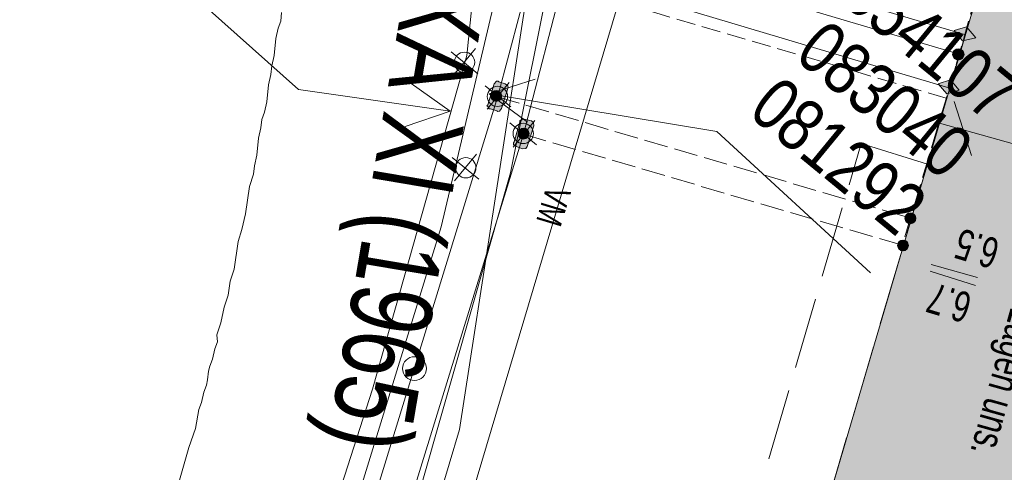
# Model space of a CAD drawing. Header units: metres. Extents: x -740 to 758, y -633 to 854.
# Tile 279 of 656: x -41.9 to -24.69, y -473.59 to -465.67. Entities that reach past the tile are written whole.
import ezdxf

# ---------------------------------------------------------------- set-up
doc = ezdxf.new("R2010")
doc.units = ezdxf.units.M
doc.header["$MEASUREMENT"] = 0
for name, pattern in [('1248_416', [1.664, 1.248, -0.416]), ('333_125', [0.4576, 0.3328, -0.1248]), ('416_125', [0.5408, 0.416, -0.1248])]:
    doc.linetypes.add(name, pattern=pattern)
for name, color, linetype in [('Gas.LOVION', 7, 'Continuous'), ('Grundkarte.LOVION', 7, 'Continuous'), ('Strom.LOVION', 7, 'Continuous'), ('StromBemass.LOVION', 7, 'Continuous'), ('Telko.LOVION', 7, 'Continuous'), ('Wasser.LOVION', 7, 'Continuous')]:
    doc.layers.add(name, color=color, linetype=linetype)
doc.styles.add('ERSTELLTER_STIL_1', font='arial.ttf')

msp = doc.modelspace()

# ---------------------------------------------------------------- hatches: boundary and pattern name
at = {"layer": 'Grundkarte.LOVION', "linetype": 'Continuous', "lineweight": 18}
msp.add_hatch(color=9, dxfattribs=at).paths.add_polyline_path([(-7.895, -489.895), (-3.974, -475.886), (-14.835, -472.722), (-13.08, -466.787), (-24.572, -463.211), (-26.035, -468.201), (-32.361, -489.656), (-34.006, -495.196), (-22.28, -498.749), (-18.867, -486.8)])
at = {"layer": 'Strom.LOVION', "linetype": 'Continuous', "lineweight": 18}
for points in [[(-25.354, -465.799), (-25.569, -465.865), (-25.419, -466.042), (-25.187, -465.99)], [(-25.418, -466.345), (-25.41, -466.335), (-25.404, -466.324), (-25.4, -466.312), (-25.397, -466.3), (-25.395, -466.287), (-25.395, -466.275), (-25.397, -466.262), (-25.4, -466.25), (-25.405, -466.239), (-25.411, -466.228), (-25.418, -466.217), (-25.427, -466.208), (-25.436, -466.2), (-25.447, -466.194), (-25.458, -466.188), (-25.47, -466.185), (-25.482, -466.182), (-25.495, -466.182), (-25.508, -466.182), (-25.52, -466.185), (-25.532, -466.189), (-25.543, -466.194), (-25.554, -466.201), (-25.563, -466.209), (-25.572, -466.218), (-25.579, -466.228), (-25.585, -466.239), (-25.59, -466.251), (-25.593, -466.263), (-25.594, -466.275), (-25.594, -466.288), (-25.593, -466.3), (-25.589, -466.312), (-25.585, -466.324), (-25.579, -466.335), (-25.571, -466.345), (-25.563, -466.354), (-25.553, -466.362), (-25.542, -466.369), (-25.531, -466.374), (-25.519, -466.378), (-25.507, -466.38), (-25.494, -466.381), (-25.482, -466.38), (-25.47, -466.378), (-25.458, -466.374), (-25.446, -466.369), (-25.436, -466.362), (-25.426, -466.354)], [(-25.697, -466.971), (-25.482, -466.906), (-25.632, -466.728), (-25.848, -466.794)]]:
    msp.add_hatch(color=1, dxfattribs=at).paths.add_polyline_path(points)
at = {"layer": 'Strom.LOVION', "linetype": 'Continuous', "lineweight": 13}
for points in [[(-33.606, -466.798), (-33.718, -467.164), (-33.731, -467.18), (-33.699, -467.206), (-33.696, -467.236), (-33.667, -467.233), (-33.56, -467.267), (-33.544, -467.28), (-33.514, -467.277), (-33.475, -467.229), (-33.363, -466.863), (-33.366, -466.834), (-33.414, -466.794), (-33.521, -466.761), (-33.537, -466.747), (-33.566, -466.75)], [(-33.026, -467.894), (-32.914, -467.529), (-32.919, -467.47), (-32.951, -467.444), (-33.087, -467.413), (-33.104, -467.4), (-33.13, -467.432), (-33.159, -467.435), (-33.156, -467.464), (-33.255, -467.813), (-33.268, -467.829), (-33.266, -467.859), (-33.233, -467.885), (-33.111, -467.932), (-33.052, -467.926)]]:
    msp.add_hatch(color=7, dxfattribs=at).paths.add_polyline_path(points)
at = {"layer": 'StromBemass.LOVION', "linetype": 'Continuous', "lineweight": 13}
for points in [[(-33.495, -467.068), (-33.488, -467.059), (-33.482, -467.048), (-33.478, -467.037), (-33.475, -467.026), (-33.474, -467.014), (-33.474, -467.002), (-33.475, -466.99), (-33.478, -466.979), (-33.483, -466.968), (-33.488, -466.958), (-33.495, -466.948), (-33.504, -466.939), (-33.513, -466.932), (-33.523, -466.926), (-33.533, -466.921), (-33.545, -466.917), (-33.556, -466.915), (-33.568, -466.914), (-33.58, -466.915), (-33.592, -466.917), (-33.603, -466.921), (-33.614, -466.926), (-33.624, -466.932), (-33.633, -466.94), (-33.641, -466.948), (-33.648, -466.958), (-33.653, -466.968), (-33.658, -466.98), (-33.661, -466.991), (-33.662, -467.003), (-33.662, -467.015), (-33.661, -467.026), (-33.658, -467.038), (-33.653, -467.049), (-33.647, -467.059), (-33.64, -467.069), (-33.632, -467.077), (-33.623, -467.085), (-33.613, -467.091), (-33.602, -467.096), (-33.591, -467.1), (-33.579, -467.102), (-33.568, -467.103), (-33.556, -467.102), (-33.544, -467.1), (-33.533, -467.096), (-33.522, -467.091), (-33.512, -467.085), (-33.503, -467.077)], [(-33.016, -467.727), (-33.009, -467.718), (-33.004, -467.707), (-32.999, -467.696), (-32.996, -467.684), (-32.995, -467.673), (-32.995, -467.661), (-32.997, -467.649), (-33, -467.637), (-33.004, -467.626), (-33.01, -467.616), (-33.017, -467.606), (-33.025, -467.598), (-33.034, -467.59), (-33.044, -467.584), (-33.055, -467.579), (-33.066, -467.575), (-33.078, -467.573), (-33.09, -467.572), (-33.102, -467.573), (-33.114, -467.575), (-33.125, -467.579), (-33.136, -467.584), (-33.146, -467.59), (-33.155, -467.598), (-33.163, -467.607), (-33.17, -467.616), (-33.176, -467.627), (-33.18, -467.638), (-33.183, -467.649), (-33.184, -467.661), (-33.184, -467.673), (-33.183, -467.685), (-33.18, -467.697), (-33.176, -467.708), (-33.17, -467.718), (-33.163, -467.728), (-33.154, -467.736), (-33.145, -467.744), (-33.135, -467.75), (-33.124, -467.755), (-33.113, -467.759), (-33.101, -467.761), (-33.089, -467.762), (-33.078, -467.761), (-33.066, -467.759), (-33.055, -467.755), (-33.044, -467.75), (-33.034, -467.744), (-33.025, -467.736)], [(-26.26, -469.207), (-26.253, -469.198), (-26.248, -469.187), (-26.243, -469.176), (-26.24, -469.165), (-26.239, -469.153), (-26.239, -469.141), (-26.24, -469.129), (-26.243, -469.118), (-26.248, -469.107), (-26.254, -469.096), (-26.261, -469.087), (-26.269, -469.078), (-26.278, -469.071), (-26.288, -469.064), (-26.299, -469.059), (-26.31, -469.056), (-26.322, -469.053), (-26.334, -469.053), (-26.345, -469.053), (-26.357, -469.056), (-26.368, -469.059), (-26.379, -469.064), (-26.389, -469.071), (-26.398, -469.078), (-26.406, -469.087), (-26.413, -469.097), (-26.419, -469.107), (-26.423, -469.118), (-26.426, -469.13), (-26.428, -469.142), (-26.428, -469.153), (-26.426, -469.165), (-26.423, -469.177), (-26.419, -469.188), (-26.413, -469.198), (-26.406, -469.208), (-26.398, -469.216), (-26.389, -469.224), (-26.379, -469.23), (-26.368, -469.235), (-26.357, -469.239), (-26.345, -469.241), (-26.333, -469.242), (-26.321, -469.241), (-26.309, -469.239), (-26.298, -469.235), (-26.287, -469.23), (-26.277, -469.224), (-26.268, -469.216)], [(-26.39, -469.68), (-26.383, -469.671), (-26.378, -469.661), (-26.373, -469.65), (-26.37, -469.638), (-26.369, -469.627), (-26.369, -469.615), (-26.371, -469.603), (-26.374, -469.592), (-26.378, -469.581), (-26.384, -469.571), (-26.39, -469.561), (-26.399, -469.553), (-26.408, -469.545), (-26.418, -469.539), (-26.428, -469.534), (-26.439, -469.531), (-26.451, -469.528), (-26.463, -469.528), (-26.474, -469.528), (-26.486, -469.531), (-26.497, -469.534), (-26.508, -469.539), (-26.517, -469.546), (-26.526, -469.553), (-26.534, -469.562), (-26.541, -469.571), (-26.547, -469.582), (-26.551, -469.593), (-26.554, -469.604), (-26.556, -469.616), (-26.556, -469.627), (-26.554, -469.639), (-26.551, -469.65), (-26.547, -469.661), (-26.541, -469.671), (-26.534, -469.681), (-26.526, -469.689), (-26.517, -469.697), (-26.507, -469.703), (-26.496, -469.708), (-26.485, -469.712), (-26.474, -469.714), (-26.462, -469.715), (-26.45, -469.714), (-26.439, -469.712), (-26.428, -469.708), (-26.417, -469.703), (-26.407, -469.697), (-26.398, -469.689)], [(-26.389, -469.683), (-26.382, -469.673), (-26.376, -469.663), (-26.372, -469.652), (-26.369, -469.64), (-26.368, -469.629), (-26.368, -469.617), (-26.369, -469.605), (-26.372, -469.594), (-26.377, -469.583), (-26.382, -469.573), (-26.389, -469.563), (-26.397, -469.555), (-26.407, -469.547), (-26.416, -469.541), (-26.427, -469.536), (-26.438, -469.532), (-26.45, -469.53), (-26.462, -469.529), (-26.473, -469.53), (-26.485, -469.533), (-26.496, -469.536), (-26.507, -469.541), (-26.517, -469.548), (-26.526, -469.555), (-26.534, -469.564), (-26.541, -469.573), (-26.546, -469.584), (-26.551, -469.595), (-26.553, -469.606), (-26.555, -469.618), (-26.555, -469.629), (-26.553, -469.641), (-26.55, -469.652), (-26.546, -469.663), (-26.54, -469.674), (-26.533, -469.683), (-26.525, -469.692), (-26.516, -469.699), (-26.506, -469.705), (-26.496, -469.71), (-26.484, -469.714), (-26.473, -469.716), (-26.461, -469.717), (-26.449, -469.716), (-26.438, -469.714), (-26.427, -469.71), (-26.416, -469.705), (-26.406, -469.699), (-26.397, -469.691)]]:
    msp.add_hatch(color=7, dxfattribs=at).paths.add_polyline_path(points)

# ---------------------------------------------------------------- linework, layer by layer
at = {"layer": 'Gas.LOVION', "color": 5, "linetype": 'Continuous', "lineweight": 18}
msp.add_lwpolyline([(-49.07, -509.201), (-40.289, -490.949), (-38.763, -486.603), (-36.526, -479.852), (-35.521, -476.074), (-33.321, -468.352), (-32.048, -462.021), (-32.027, -461.93)], dxfattribs=at)
at = {"layer": 'Grundkarte.LOVION', "color": 8, "linetype": 'Continuous', "lineweight": 18}
for points in [[(-25.902, -389.155), (-27.002, -405.105), (-27.302, -408.09), (-28.872, -430.115), (-29.935, -444.642), (-31.038, -459.351), (-31.294, -464.902), (-38.568, -489.347), (-41.509, -495.546), (-43.667, -500.072), (-48.299, -509.835)], [(-25.902, -389.155), (-27.002, -405.105), (-27.302, -408.09), (-28.872, -430.115), (-29.935, -444.642), (-32.024, -444.432), (-32.92, -459.15), (-31.038, -459.351), (-31.294, -464.902), (-38.568, -489.347), (-41.509, -495.546), (-43.667, -500.072), (-48.299, -509.835), (-43.667, -500.072), (-25.677, -507.534), (-25.818, -507.903), (-31.073, -523.993), (-25.818, -507.903), (-2.085, -517.878), (-12.765, -537.424), (-13.364, -538.547), (-12.765, -537.424), (-2.085, -517.878), (5.266, -521.12)], [(-39.116, -473.766), (-38.939, -473.157), (-38.825, -472.821), (-38.768, -472.49), (-38.721, -472.367), (-38.68, -472.186), (-38.633, -472.063), (-38.612, -471.972), (-38.597, -471.823), (-38.576, -471.733), (-38.529, -471.61), (-38.488, -471.428), (-38.441, -471.305), (-38.452, -471.188), (-38.384, -470.975), (-38.322, -470.703), (-38.254, -470.489), (-38.219, -470.249), (-38.151, -470.036), (-38.08, -469.556), (-38.012, -469.342), (-37.95, -469.07), (-37.879, -468.591), (-37.811, -468.377), (-37.796, -468.228), (-37.754, -468.046), (-37.725, -467.748), (-37.683, -467.566), (-37.668, -467.417), (-37.621, -467.294), (-37.58, -467.113), (-37.55, -466.815), (-37.508, -466.633), (-37.493, -466.484), (-37.452, -466.303), (-37.422, -466.004), (-37.381, -465.823), (-37.334, -465.7), (-37.319, -465.551)]]:
    msp.add_lwpolyline(points, dxfattribs=at)
at = {"layer": 'Grundkarte.LOVION', "color": 253, "linetype": 'Continuous', "lineweight": 18}
msp.add_lwpolyline([(-25.607, -502.208), (-41.509, -495.546), (-38.568, -489.347), (-31.294, -464.902), (-31.038, -459.351), (-16.9, -460.362), (-13.33, -460.604), (14.563, -462.636), (32.271, -463.889), (18.166, -490.421), (6.659, -512.087), (0.033, -512.942)], close=True, dxfattribs=at)
at = {"layer": 'Grundkarte.LOVION', "color": 8, "linetype": 'Continuous', "lineweight": 18}
for points in [[(-41.509, -495.546), (-38.568, -489.347), (-31.294, -464.902), (-31.038, -459.351), (-16.9, -460.362), (-13.33, -460.604), (14.563, -462.636), (32.271, -463.889), (18.166, -490.421), (6.659, -512.087), (0.033, -512.942), (-25.607, -502.208)], [(-7.895, -489.895), (-18.867, -486.8), (-22.28, -498.749), (-34.006, -495.196), (-32.361, -489.656), (-26.035, -468.201), (-24.572, -463.211), (-13.08, -466.787), (-14.835, -472.722), (-3.974, -475.886)]]:
    msp.add_lwpolyline(points, close=True, dxfattribs=at)
at = {"layer": 'Grundkarte.LOVION', "color": 8, "linetype": '1248_416', "lineweight": 18}
msp.add_lwpolyline([(-32.361, -489.656), (-33.487, -489.323), (-27.193, -467.841), (-26.035, -468.201)], close=True, dxfattribs=at)
at = {"layer": 'Grundkarte.LOVION', "color": 7, "linetype": 'Continuous', "lineweight": 13}
msp.add_circle((-34.997, -471.776), 0.208, dxfattribs=at)
at = {"layer": 'Strom.LOVION', "color": 150, "linetype": 'Continuous', "lineweight": 18}
for points in [[(-57.033, -483.837), (-56.853, -483.554), (-56.288, -483.75), (-55.701, -483.855), (-55.514, -483.497), (-52.71, -472.582), (-52.109, -469.199), (-51.252, -466.026), (-50.129, -462.399), (-49.476, -460.459), (-49.376, -460.272), (-49.19, -460.209), (-36.51, -462.634), (-25.385, -465.936)], [(-25.663, -466.864), (-32.362, -464.859), (-33.091, -467.679), (-39.597, -488.797), (-44.455, -498.671), (-48.245, -507.214), (-49.633, -508.739)]]:
    msp.add_lwpolyline(points, dxfattribs=at)
at = {"layer": 'Strom.LOVION', "color": 7, "linetype": '333_125', "lineweight": 13}
msp.add_lwpolyline([(-30.78, -461.69), (-24.677, -463.502), (-25.705, -467.046), (-31.821, -465.25)], close=True, dxfattribs=at)
at = {"layer": 'Strom.LOVION', "color": 7, "linetype": 'Continuous', "lineweight": 13}
for points in [[(-24.572, -463.211), (-20.396, -464.517), (-21.6, -468.669), (-25.824, -467.486)], [(-33.606, -466.798), (-33.566, -466.75), (-33.537, -466.747), (-33.521, -466.761), (-33.414, -466.794), (-33.366, -466.834), (-33.363, -466.863), (-33.475, -467.229), (-33.514, -467.277), (-33.544, -467.28), (-33.56, -467.267), (-33.667, -467.233), (-33.696, -467.236), (-33.699, -467.206), (-33.731, -467.18), (-33.718, -467.164)], [(-33.026, -467.894), (-33.052, -467.926), (-33.111, -467.932), (-33.233, -467.885), (-33.266, -467.859), (-33.268, -467.829), (-33.255, -467.813), (-33.156, -467.464), (-33.159, -467.435), (-33.13, -467.432), (-33.104, -467.4), (-33.087, -467.413), (-32.951, -467.444), (-32.919, -467.47), (-32.914, -467.529)]]:
    msp.add_lwpolyline(points, close=True, dxfattribs=at)
at = {"layer": 'Strom.LOVION', "color": 1, "linetype": 'Continuous', "lineweight": 18}
for points in [[(-33.54, -467.014), (-32.774, -464.116), (-25.5, -466.272)], [(-50.099, -508.356), (-48.764, -506.895), (-45.01, -498.43), (-40.153, -488.556), (-33.54, -467.014)]]:
    msp.add_lwpolyline(points, dxfattribs=at)
for points in [[(-25.354, -465.799), (-25.187, -465.99), (-25.419, -466.042), (-25.569, -465.865)], [(-25.697, -466.971), (-25.848, -466.794), (-25.632, -466.728), (-25.482, -466.906)]]:
    msp.add_lwpolyline(points, close=True, dxfattribs=at)
at = {"layer": 'Strom.LOVION', "color": 9, "linetype": 'Continuous', "lineweight": 18}
for points in [[(-33.765, -466.829), (-33.315, -467.199)], [(-33.725, -467.239), (-33.342, -466.773)], [(-33.276, -467.904), (-32.893, -467.438)], [(-33.332, -467.481), (-32.866, -467.864)]]:
    msp.add_lwpolyline(points, dxfattribs=at)
at = {"layer": 'Strom.LOVION', "color": 7, "linetype": 'Continuous', "lineweight": 13}
msp.add_lwpolyline([(-25.566, -467.106), (-25.267, -468.052)], dxfattribs=at)
msp.add_circle((-25.495, -466.281), 0.0998, dxfattribs=at)
at = {"layer": 'Strom.LOVION', "color": 9, "linetype": 'Continuous', "lineweight": 18}
for centre, radius in [((-33.548, -467.016), 0.177), ((-33.097, -467.664), 0.178)]:
    msp.add_circle(centre, radius, dxfattribs=at)
at = {"layer": 'StromBemass.LOVION', "color": 7, "linetype": '416_125', "lineweight": 13}
for points in [[(-48.072, -456.228), (-35.714, -459.896), (-32.624, -460.821), (-31.481, -461.167), (-24.572, -463.211), (-25.226, -465.447), (-26.473, -469.618), (-33.091, -467.679)], [(-33.57, -467.017), (-26.327, -469.146)]]:
    msp.add_lwpolyline(points, dxfattribs=at)
at = {"layer": 'StromBemass.LOVION', "color": 7, "linetype": 'Continuous', "lineweight": 13}
for points in [[(-25.161, -470.185), (-25.967, -469.953)], [(-25.192, -470.321), (-25.985, -470.073)]]:
    msp.add_lwpolyline(points, dxfattribs=at)
for centre, radius in [((-33.568, -467.008), 0.0944), ((-33.09, -467.667), 0.0949), ((-26.333, -469.147), 0.0946), ((-26.462, -469.621), 0.0934), ((-26.461, -469.623), 0.0937)]:
    msp.add_circle(centre, radius, dxfattribs=at)
at = {"layer": 'Telko.LOVION', "color": 1, "linetype": 'Continuous', "lineweight": 18}
msp.add_lwpolyline([(-40.719, -488.36), (-40.682, -487.529), (-35.729, -472.134), (-34.083, -466.298), (-33.601, -461.552), (-33.53, -461.072), (-33.31, -460.607), (-30.696, -428.239), (-30.413, -427.502), (-30.16, -428.275), (-32.642, -459.729), (-32.751, -460.878), (-32.942, -461.34), (-33.072, -461.825), (-33.548, -465.123), (-34.529, -469.297), (-40.214, -487.779)], close=True, dxfattribs=at)
at = {"layer": 'Telko.LOVION', "color": 49, "linetype": 'Continuous', "lineweight": 18}
for points in [[(-39.972, -464.258), (-37.025, -466.896), (-34.372, -467.272)], [(-27.032, -470.101), (-29.712, -467.629), (-33.692, -466.969)]]:
    msp.add_lwpolyline(points, dxfattribs=at)
at = {"layer": 'Telko.LOVION', "color": 9, "linetype": 'Continuous', "lineweight": 18}
for points in [[(-34.355, -466.236), (-33.889, -466.619)], [(-34.355, -466.236), (-33.889, -466.619)], [(-34.315, -466.646), (-33.932, -466.18)], [(-34.315, -466.646), (-33.932, -466.18)], [(-34.337, -468.082), (-33.871, -468.465)], [(-34.337, -468.082), (-33.871, -468.465)], [(-34.297, -468.492), (-33.914, -468.026)], [(-34.297, -468.492), (-33.914, -468.026)]]:
    msp.add_lwpolyline(points, dxfattribs=at)
at = {"layer": 'Telko.LOVION', "color": 7, "linetype": 'Continuous', "lineweight": 13}
for points in [[(-33.023, -467.466), (-33.692, -466.969), (-32.89, -466.714)], [(-35.054, -466.792), (-34.372, -467.272), (-35.159, -467.541)]]:
    msp.add_lwpolyline(points, dxfattribs=at)
at = {"layer": 'Telko.LOVION', "color": 9, "linetype": 'Continuous', "lineweight": 18}
for centre in [(-34.124, -466.42), (-34.124, -466.42), (-34.101, -468.264), (-34.101, -468.264)]:
    msp.add_circle(centre, 0.178, dxfattribs=at)
at = {"layer": 'Wasser.LOVION', "color": 150, "linetype": 'Continuous', "lineweight": 18}
msp.add_lwpolyline([(-32.327, -460.984), (-32.962, -464.77), (-34.212, -472.843), (-35.113, -475.872), (-36.529, -480.577), (-38.842, -488.206), (-43.445, -498.72), (-45.247, -502.813), (-46.65, -504.028), (-48.593, -508.947), (-48.813, -509.412)], dxfattribs=at)

# ---------------------------------------------------------------- texts
at = {"layer": 'Strom.LOVION', "color": 7, "linetype": 'Continuous', "lineweight": 13, "insert": (-32.684, -468.556), "char_height": 0.44463, "attachment_point": 7, "rotation": 253.2406, "style": 'ERSTELLTER_STIL_1'}
msp.add_mtext('{\\A1;\\W0.71557x;VM}', dxfattribs=at)
at = {"layer": 'Strom.LOVION', "color": 1, "linetype": 'Continuous', "lineweight": 18, "insert": (-24.727, -470.639), "char_height": 0.53354, "attachment_point": 7, "rotation": 254.2448, "style": 'ERSTELLTER_STIL_1'}
msp.add_mtext('{\\A1;\\W0.71558x;Lagen uns.}', dxfattribs=at)
at = {"layer": 'StromBemass.LOVION', "color": 7, "linetype": 'Continuous', "lineweight": 13, "char_height": 0.53353, "attachment_point": 7, "rotation": 163.2435, "style": 'ERSTELLTER_STIL_1'}
for s, insert in [('{\\A1;\\W0.71561x;6.5}', (-24.738, -469.523)), ('{\\A1;\\W0.71561x;6.7}', (-25.223, -470.471))]:
    msp.add_mtext(s, dxfattribs=dict(at, insert=insert))
at = {"layer": 'Telko.LOVION', "color": 220, "linetype": 'Continuous', "lineweight": 18, "char_height": 0.91525, "attachment_point": 7, "rotation": 320.5836, "style": 'ERSTELLTER_STIL_1'}
for s, insert in [('{\\A1;\\W0.80002x;654107}', (-27.584, -465.357)), ('{\\A1;\\W0.80002x;083040}', (-28.392, -466.348)), ('{\\A1;\\W0.80002x;081292}', (-29.203, -467.334))]:
    msp.add_mtext(s, dxfattribs=dict(at, insert=insert))
at = {"layer": 'Wasser.LOVION', "color": 150, "linetype": 'Continuous', "lineweight": 18, "insert": (-34.717, -459.911), "char_height": 1.42277, "attachment_point": 7, "rotation": 260.3552, "style": 'ERSTELLTER_STIL_1'}
msp.add_mtext('{\\A1;\\W0.72426x;150 AZ XA XI (1965)}', dxfattribs=at)

doc.saveas('drawing.dxf')
